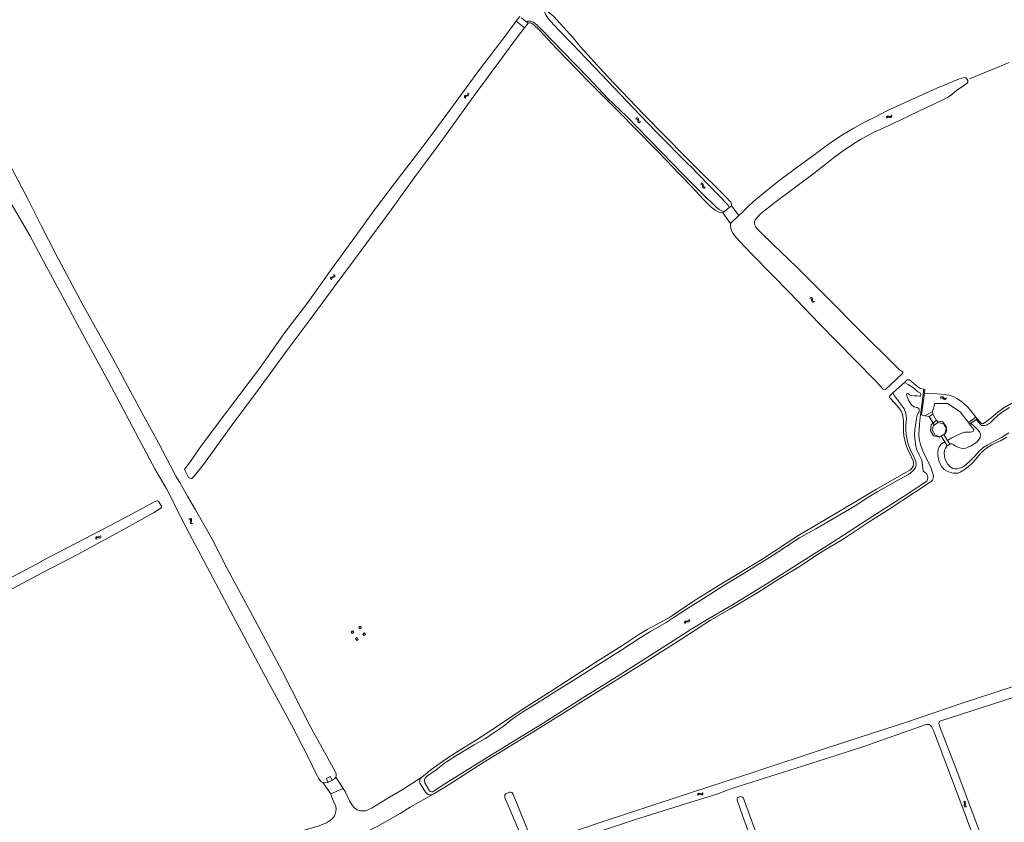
# Model space of a CAD drawing. Header units: metres. Extents: x 189705 to 199106, y 581686 to 588448.
# Tile 345 of 555: x 193991 to 194411, y 587719 to 588062. Entities that reach past the tile are written whole.
import ezdxf

# ---------------------------------------------------------------- set-up
doc = ezdxf.new("R2010")
doc.units = ezdxf.units.M
doc.layers.add('B-WA-OG-GBKN-G', color=7, linetype='Continuous', lineweight=18)

msp = doc.modelspace()

# ---------------------------------------------------------------- linework, layer by layer
at = {"layer": 'B-WA-OG-GBKN-G'}
for p, q in [((194181.992, 588029.966), (194182.076, 588030.292)), ((194182.076, 588030.292), (194182.025, 588030.698)), ((194182.49, 588030.018), (194182.44, 588030.424)), ((194180.602, 588029.011), (194180.681, 588029.329)), ((194180.655, 588028.607), (194180.602, 588029.011)), ((194180.681, 588029.329), (194180.948, 588029.536)), ((194180.948, 588029.536), (194181.339, 588029.651)), ((194181.02, 588028.737), (194181.101, 588029.056)), ((194181.069, 588028.333), (194181.02, 588028.737)), ((194181.101, 588029.056), (194181.358, 588029.256)), ((194181.339, 588029.651), (194181.73, 588029.767)), ((194181.358, 588029.256), (194181.754, 588029.378)), ((194181.73, 588029.767), (194181.992, 588029.966)), ((194181.754, 588029.378), (194182.146, 588029.492)), ((194182.146, 588029.492), (194182.408, 588029.691)), ((194182.408, 588029.691), (194182.49, 588030.018)), ((194254.156, 588019.645), (194253.747, 588019.659)), ((194254.492, 588020.011), (194254.083, 588020.025)), ((194254.464, 588019.51), (194254.156, 588019.645)), ((194254.62, 588019.22), (194254.464, 588019.51)), ((194254.801, 588019.877), (194254.492, 588020.011)), ((194254.672, 588018.815), (194254.62, 588019.22)), ((194254.723, 588018.412), (194254.672, 588018.815)), ((194254.886, 588018.114), (194254.723, 588018.412)), ((194254.957, 588019.587), (194254.801, 588019.877)), ((194255.187, 588017.987), (194254.886, 588018.114)), ((194255.007, 588019.182), (194254.957, 588019.587)), ((194255.065, 588018.772), (194255.007, 588019.182)), ((194255.222, 588018.486), (194255.065, 588018.772)), ((194255.594, 588017.974), (194255.187, 588017.987)), ((194255.523, 588018.356), (194255.222, 588018.486)), ((194255.93, 588018.34), (194255.523, 588018.356)), ((194360.759, 588020.137), (194360.914, 588020.514)), ((194360.914, 588020.514), (194361.139, 588020.751)), ((194360.983, 588019.694), (194361.14, 588020.069)), ((194361.139, 588020.751), (194361.474, 588020.798)), ((194361.14, 588020.069), (194361.368, 588020.306)), ((194361.368, 588020.306), (194361.691, 588020.352)), ((194361.474, 588020.798), (194361.87, 588020.704)), ((194361.691, 588020.352), (194362.096, 588020.262)), ((194361.87, 588020.704), (194362.268, 588020.611)), ((194362.096, 588020.262), (194362.493, 588020.166)), ((194362.268, 588020.611), (194362.594, 588020.654)), ((194362.493, 588020.166), (194362.819, 588020.209)), ((194362.594, 588020.654), (194362.829, 588020.896)), ((194362.819, 588020.209), (194363.053, 588020.452)), ((194362.829, 588020.896), (194362.985, 588021.273)), ((194363.053, 588020.452), (194363.21, 588020.83)), ((194281.806, 587991.711), (194281.397, 587991.726)), ((194282.143, 587992.077), (194281.734, 587992.091)), ((194282.114, 587991.576), (194281.806, 587991.711)), ((194282.269, 587991.286), (194282.114, 587991.576)), ((194282.452, 587991.943), (194282.143, 587992.077)), ((194282.321, 587990.881), (194282.269, 587991.286)), ((194282.371, 587990.477), (194282.321, 587990.881)), ((194282.533, 587990.18), (194282.371, 587990.477)), ((194282.607, 587991.652), (194282.452, 587991.943)), ((194282.834, 587990.051), (194282.533, 587990.18)), ((194282.656, 587991.247), (194282.607, 587991.652)), ((194282.713, 587990.836), (194282.656, 587991.247)), ((194282.87, 587990.55), (194282.713, 587990.836)), ((194283.241, 587990.038), (194282.834, 587990.051)), ((194283.171, 587990.419), (194282.87, 587990.55)), ((194283.578, 587990.403), (194283.171, 587990.419)), ((194123.415, 587951.473), (194123.491, 587951.791)), ((194123.471, 587951.069), (194123.415, 587951.473)), ((194123.491, 587951.791), (194123.757, 587952.001)), ((194123.757, 587952.001), (194124.147, 587952.118)), ((194123.835, 587951.203), (194123.913, 587951.522)), ((194123.887, 587950.799), (194123.835, 587951.203)), ((194123.913, 587951.522), (194124.169, 587951.724)), ((194124.147, 587952.118), (194124.537, 587952.237)), ((194124.169, 587951.724), (194124.564, 587951.849)), ((194124.537, 587952.237), (194124.797, 587952.439)), ((194124.564, 587951.849), (194124.955, 587951.966)), ((194124.797, 587952.439), (194124.879, 587952.765)), ((194124.879, 587952.765), (194124.825, 587953.171)), ((194124.955, 587951.966), (194125.216, 587952.167)), ((194125.216, 587952.167), (194125.295, 587952.495)), ((194125.295, 587952.495), (194125.241, 587952.9)), ((194328.44, 587942.956), (194328.032, 587942.984)), ((194328.789, 587943.31), (194328.381, 587943.338)), ((194328.744, 587942.811), (194328.44, 587942.956)), ((194328.889, 587942.516), (194328.744, 587942.811)), ((194329.094, 587943.166), (194328.789, 587943.31)), ((194328.928, 587942.109), (194328.889, 587942.516)), ((194328.965, 587941.704), (194328.928, 587942.109)), ((194329.239, 587942.871), (194329.094, 587943.166)), ((194329.275, 587942.465), (194329.239, 587942.871)), ((194329.319, 587942.052), (194329.275, 587942.465)), ((194329.466, 587941.761), (194329.319, 587942.052)), ((194329.762, 587941.621), (194329.466, 587941.761)), ((194329.117, 587941.402), (194328.965, 587941.704)), ((194329.414, 587941.264), (194329.117, 587941.402)), ((194329.82, 587941.237), (194329.414, 587941.264)), ((194330.169, 587941.591), (194329.762, 587941.621)), ((194383.928, 587900.107), (194384.259, 587900.344)), ((194383.97, 587900.602), (194384.3, 587900.841)), ((194384.259, 587900.344), (194384.577, 587900.425)), ((194384.3, 587900.841), (194384.616, 587900.924)), ((194384.577, 587900.425), (194384.876, 587900.295)), ((194384.616, 587900.924), (194384.926, 587900.789)), ((194384.876, 587900.295), (194385.174, 587900.006)), ((194384.926, 587900.789), (194385.214, 587900.501)), ((194385.174, 587900.006), (194385.461, 587899.716)), ((194385.214, 587900.501), (194385.503, 587900.213)), ((194385.461, 587899.716), (194385.761, 587899.581)), ((194385.503, 587900.213), (194385.804, 587900.078)), ((194385.804, 587900.078), (194386.13, 587900.16)), ((194386.088, 587899.666), (194386.42, 587899.904)), ((194386.13, 587900.16), (194386.462, 587900.399)), ((194385.761, 587899.581), (194386.088, 587899.666)), ((194063.297, 587848.557), (194062.908, 587848.685)), ((194063.555, 587848.341), (194063.297, 587848.557)), ((194063.722, 587848.814), (194063.333, 587848.942)), ((194063.496, 587847.214), (194063.56, 587847.616)), ((194063.569, 587846.883), (194063.496, 587847.214)), ((194063.623, 587848.019), (194063.555, 587848.341)), ((194063.56, 587847.616), (194063.623, 587848.019)), ((194063.822, 587846.676), (194063.569, 587846.883)), ((194063.982, 587848.599), (194063.722, 587848.814)), ((194064.209, 587846.55), (194063.822, 587846.676)), ((194063.925, 587847.464), (194063.984, 587847.874)), ((194063.995, 587847.145), (194063.925, 587847.464)), ((194064.05, 587848.277), (194063.982, 587848.599)), ((194063.984, 587847.874), (194064.05, 587848.277)), ((194064.248, 587846.936), (194063.995, 587847.145)), ((194064.635, 587846.807), (194064.248, 587846.936)), ((194023.192, 587840.783), (194023.401, 587841.035)), ((194023.401, 587841.035), (194023.732, 587841.105)), ((194023.732, 587841.105), (194024.133, 587841.037)), ((194024.133, 587841.037), (194024.536, 587840.971)), ((194024.536, 587840.971), (194024.859, 587841.036)), ((194024.859, 587841.036), (194025.077, 587841.292)), ((194025.077, 587841.292), (194025.208, 587841.679)), ((194025.113, 587840.607), (194025.33, 587840.865)), ((194025.33, 587840.865), (194025.461, 587841.252)), ((194023.062, 587840.397), (194023.192, 587840.783)), ((194023.315, 587839.97), (194023.447, 587840.355)), ((194023.447, 587840.355), (194023.659, 587840.606)), ((194023.659, 587840.606), (194023.978, 587840.674)), ((194023.978, 587840.674), (194024.388, 587840.611)), ((194024.388, 587840.611), (194024.79, 587840.541)), ((194024.79, 587840.541), (194025.113, 587840.607)), ((194274.568, 587804.346), (194274.664, 587804.742)), ((194274.664, 587804.742), (194274.851, 587805.011)), ((194274.851, 587805.011), (194275.175, 587805.109)), ((194274.858, 587803.942), (194274.956, 587804.338)), ((194274.956, 587804.338), (194275.145, 587804.606)), ((194275.145, 587804.606), (194275.457, 587804.701)), ((194275.175, 587805.109), (194275.581, 587805.076)), ((194275.457, 587804.701), (194275.871, 587804.674)), ((194275.581, 587805.076), (194275.988, 587805.045)), ((194275.871, 587804.674), (194276.278, 587804.639)), ((194275.988, 587805.045), (194276.303, 587805.137)), ((194276.278, 587804.639), (194276.594, 587804.732)), ((194276.303, 587805.137), (194276.498, 587805.412)), ((194276.498, 587805.412), (194276.596, 587805.809)), ((194276.594, 587804.732), (194276.788, 587805.008)), ((194276.788, 587805.008), (194276.885, 587805.405)), ((194280.324, 587731.356), (194280.575, 587731.567)), ((194280.575, 587731.567), (194280.913, 587731.576)), ((194280.913, 587731.576), (194281.296, 587731.439)), ((194282.01, 587731.308), (194282.27, 587731.522)), ((194282.27, 587731.522), (194282.468, 587731.879)), ((194280.128, 587730.999), (194280.324, 587731.356)), ((194280.301, 587730.534), (194280.5, 587730.889)), ((194280.5, 587730.889), (194280.753, 587731.099)), ((194280.753, 587731.099), (194281.079, 587731.109)), ((194281.079, 587731.109), (194281.471, 587730.974)), ((194281.296, 587731.439), (194281.681, 587731.301)), ((194281.471, 587730.974), (194281.854, 587730.834)), ((194281.681, 587731.301), (194282.01, 587731.308)), ((194281.854, 587730.834), (194282.183, 587730.841)), ((194282.183, 587730.841), (194282.443, 587731.056)), ((194282.443, 587731.056), (194282.641, 587731.414)), ((194394.003, 587727.68), (194393.636, 587727.861)), ((194394.229, 587727.431), (194394.003, 587727.68)), ((194394.459, 587727.877), (194394.092, 587728.057)), ((194394.252, 587727.103), (194394.229, 587727.431)), ((194394.687, 587727.628), (194394.459, 587727.877)), ((194394.59, 587726.91), (194394.71, 587727.3)), ((194394.71, 587727.3), (194394.687, 587727.628)), ((194394.015, 587726.323), (194394.134, 587726.712)), ((194394.042, 587725.985), (194394.015, 587726.323)), ((194394.264, 587725.745), (194394.042, 587725.985)), ((194394.134, 587726.712), (194394.252, 587727.103)), ((194394.631, 587725.567), (194394.264, 587725.745)), ((194394.474, 587726.511), (194394.59, 587726.91)), ((194394.5, 587726.186), (194394.474, 587726.511)), ((194394.722, 587725.944), (194394.5, 587726.186)), ((194395.087, 587725.763), (194394.722, 587725.944))]:
    msp.add_line(p, q, dxfattribs=at)
at = {"layer": 'B-WA-OG-GBKN-G', "flags": 128}
for points in [[(194220.142, 588077.098), (194216.599, 588071.425), (194215.429, 588068.966), (194214.94, 588067.443), (194214.867, 588066.193), (194214.974, 588065.083), (194215.385, 588064.011), (194216.273, 588062.594), (194217.333, 588061.403), (194221.067, 588057.33), (194227.016, 588051.164), (194229.487, 588048.719), (194239.311, 588038.448), (194252.579, 588024.425), (194262.668, 588013.911), (194276.488, 588000)], [(194278.429, 588000), (194275.37, 588003.032), (194257.243, 588021.476), (194241.779, 588037.668), (194230.04, 588050.554), (194227.085, 588054.196), (194222.8, 588058.858), (194218.772, 588063.291), (194217.123, 588064.812), (194216.495, 588065.191), (194216.072, 588065.709), (194215.952, 588066.265), (194215.966, 588066.946), (194216.136, 588067.787), (194216.949, 588069.584), (194218.397, 588072.295), (194220.943, 588076.525)], [(194156.914, 588000), (194164.65, 588010.244), (194175.491, 588024.826), (194187.199, 588040.772), (194196.973, 588053.636), (194202.668, 588061.402)], [(194202.668, 588061.402), (194204.227, 588063.338)], [(194206.245, 588058.522), (194202.668, 588061.402)], [(194205.016, 588062.702), (194206.91, 588061.176)], [(194207.804, 588060.457), (194206.245, 588058.522)], [(194270.062, 588000), (194264.553, 588005.617), (194249.786, 588020.769), (194241.777, 588028.378), (194233.545, 588037.09), (194222.318, 588048.724), (194214.334, 588056.951), (194211.512, 588059.756), (194209.936, 588060.955), (194208.897, 588061.341), (194208.045, 588061.374), (194207.474, 588061.282), (194206.91, 588061.176)], [(194206.91, 588061.176), (194207.804, 588060.457)], [(194207.804, 588060.457), (194208.319, 588060.669), (194208.909, 588060.649), (194209.475, 588060.397), (194210.241, 588059.799), (194212.481, 588057.618), (194219.99, 588049.6), (194233.709, 588035.481), (194245.145, 588024.084), (194255.209, 588013.762), (194267.928, 588000.785), (194268.673, 588000)], [(194206.245, 588058.522), (194204.146, 588055.754), (194195.316, 588043.769), (194184.475, 588029.146), (194171.335, 588010.953), (194163.232, 588000)], [(194396.346, 588036.737), (194413.34, 588043.705)], [(194324.202, 588000), (194326.119, 588001.42), (194337.172, 588009.515), (194342.061, 588012.737), (194346.96, 588015.636), (194351.561, 588018.194), (194356.18, 588020.52), (194360.806, 588022.838), (194370.448, 588027.26), (194382.407, 588032.732), (194392.018, 588036.761), (194394.097, 588037.322), (194394.734, 588037.168), (194395.117, 588036.848), (194395.601, 588036.056), (194395.656, 588035.31), (194395.37, 588034.85), (194394.612, 588034.226), (194391.344, 588032.145), (194390.054, 588031.091), (194388.799, 588029.973), (194387.412, 588028.998), (194385.271, 588027.847), (194374.68, 588022.894), (194363.431, 588017.505), (194355.383, 588013.783), (194352.282, 588012.193), (194350.07, 588010.994), (194348.005, 588009.667), (194344.206, 588007.213), (194341.325, 588005.22), (194338.103, 588002.76), (194334.538, 588000)], [(194000, 587960.321), (193994.949, 587969.764), (193987.062, 587983.399), (193981.448, 587993.696), (193978.019, 588000)], [(193986.462, 588000), (193994.244, 587985.167), (194000, 587973.772)], [(194061.098, 587869.853), (194063.899, 587873.623), (194068.624, 587880.416), (194080.269, 587896.014), (194093.043, 587912.884), (194103.931, 587928.3), (194113.76, 587941.138), (194123.815, 587955.348), (194133.844, 587969.014), (194142.655, 587981.258), (194153.949, 587996.073), (194156.914, 588000)], [(194163.232, 588000), (194159.843, 587995.419), (194149.267, 587980.754), (194136.936, 587963.998), (194125.398, 587948.425), (194113.803, 587932.725), (194104.975, 587920.831), (194092.647, 587903.948), (194081.359, 587888.877), (194069.186, 587871.931), (194065.12, 587866.949), (194064.575, 587866.349), (194064.125, 587866.01), (194063.709, 587865.958), (194062.75, 587866.34)], [(194268.673, 588000), (194277.557, 587990.636), (194282.935, 587984.945), (194286.064, 587981.87), (194287.688, 587980.637), (194289.351, 587979.79), (194290.938, 587979.404)], [(194291.73, 587980.048), (194290.628, 587980.299), (194289.402, 587980.896), (194288.318, 587981.743), (194281.893, 587987.972), (194273.667, 587996.325), (194270.062, 588000)], [(194276.488, 588000), (194276.866, 587999.62), (194293.215, 587982.705), (194293.763, 587981.7)], [(194294.733, 587982.488), (194294.698, 587983.191), (194294.348, 587984.003), (194292.091, 587986.458), (194278.429, 588000)], [(194297.885, 587978.359), (194299.39, 587979.783), (194301.641, 587982.029), (194304.245, 587984.467), (194307.569, 587987.186), (194314.917, 587993.122), (194324.202, 588000)], [(194334.538, 588000), (194328.866, 587995.608), (194313.207, 587983.809), (194307.115, 587979.026), (194305.588, 587977.504), (194304.846, 587976.444), (194304.572, 587975.751), (194304.48, 587975.042), (194304.593, 587974.395), (194305.018, 587973.442), (194305.698, 587972.585), (194307.066, 587971.158), (194312.533, 587965.964), (194322.646, 587956.275)], [(194290.938, 587979.404), (194291.73, 587980.048)], [(194291.73, 587980.048), (194293.763, 587981.7)], [(194293.763, 587981.7), (194294.733, 587982.488)], [(194294.733, 587982.488), (194297.885, 587978.359)], [(194290.938, 587979.404), (194294.322, 587974.898)], [(194297.885, 587978.359), (194294.322, 587974.898)], [(194000, 587973.772), (194006.071, 587961.753), (194017.605, 587940.168), (194030.372, 587917.261), (194042.925, 587893.848), (194050.092, 587880.854), (194055.196, 587871.04), (194057.329, 587867.013), (194059.018, 587864.227), (194060.465, 587861.678), (194062.295, 587858.474), (194065.792, 587852.564), (194072.89, 587839.993), (194079.418, 587827.187), (194091.042, 587805.547), (194102.839, 587783.662), (194114.932, 587759.916), (194125.198, 587741.099), (194125.849, 587739.785), (194125.87, 587738.941), (194125.717, 587738.351)], [(194359.442, 587904.101), (194356.323, 587907.513), (194347.517, 587916.494), (194332.158, 587932.239), (194319.512, 587945.351), (194303.707, 587961.495), (194297.758, 587967.663), (194296.093, 587969.612), (194295.297, 587970.731), (194294.753, 587971.826), (194294.414, 587972.974), (194294.327, 587974.029), (194294.322, 587974.898)], [(194120.198, 587736.034), (194119.483, 587736.378), (194118.989, 587736.937), (194118.592, 587737.489), (194117.275, 587739.793), (194114.114, 587746.346), (194106.791, 587760.657), (194094.95, 587782.453), (194081.875, 587807.22), (194063.123, 587842.255), (194057.652, 587852.936), (194055.481, 587857.6), (194053.298, 587861.571), (194048.416, 587870.161), (194041.441, 587883.245), (194029.764, 587905.265), (194018.307, 587926.209), (194005.783, 587949.509), (194000, 587960.321)], [(194322.646, 587956.275), (194334.413, 587944.482), (194350.887, 587927.721), (194363.563, 587915.257), (194366.462, 587912.402), (194367.874, 587911.55)], [(194451.682, 587922.023), (194439.803, 587914.189), (194428.776, 587907.217), (194415.443, 587898.724), (194411.054, 587896.185), (194408.498, 587894.322), (194405.606, 587891.943), (194403.297, 587890.141), (194402.32, 587889.449), (194401.862, 587889.355), (194401.407, 587889.5), (194401.045, 587889.827), (194399.564, 587891.437)], [(194367.874, 587911.55), (194367.818, 587910.953), (194360.48, 587904.005), (194359.442, 587904.101)], [(194368.548, 587907.023), (194369.742, 587908.123), (194370.668, 587908.043)], [(194363.666, 587902.523), (194368.548, 587907.023)], [(194368.548, 587907.023), (194370.214, 587906.055), (194372.787, 587904.387), (194374.242, 587903.05), (194375.069, 587902.563), (194375.451, 587902.382), (194375.59, 587902.156), (194375.567, 587901.673), (194375.48, 587901.213), (194375.343, 587901.073), (194375, 587901.065), (194373.993, 587901.229), (194372.766, 587901.277), (194371.469, 587901.386), (194371.052, 587901.602), (194370.583, 587901.897), (194370.184, 587902.149), (194369.819, 587902.229), (194369.625, 587902.219), (194369.481, 587902.056), (194369.507, 587901.749), (194369.753, 587900.991), (194370.489, 587899.147), (194371.392, 587897.509), (194372.575, 587896.582), (194373.963, 587896.225), (194374.733, 587895.892), (194374.818, 587895.537), (194374.78, 587894.741), (194374.661, 587894.146), (194374.233, 587893.773), (194373.926, 587893.221), (194373.736, 587891.494), (194373.235, 587888.785), (194372.998, 587886.993), (194372.908, 587884.634), (194373.029, 587883.246), (194373.303, 587880.699), (194373.763, 587878.44), (194374.782, 587876.051), (194375.921, 587873.743), (194376.33, 587871.709), (194376.357, 587870.345), (194376.616, 587869.198), (194377.16, 587868.732), (194377.956, 587868.086), (194378.359, 587867.214), (194378.568, 587866.321), (194378.43, 587865.472), (194378.093, 587864.886)], [(194376.893, 587904.07), (194375.998, 587904.261), (194375.083, 587904.565), (194374.239, 587905.086), (194370.668, 587908.043)], [(194375.471, 587893.196), (194376.893, 587904.07)], [(194376.893, 587904.07), (194377.325, 587904.014), (194377.123, 587902.471)], [(194185.335, 587754.044), (194193.835, 587759.573), (194205.279, 587767.321), (194218.479, 587775.68), (194234.683, 587786.15), (194247.895, 587794.467), (194255.165, 587799.335), (194258.691, 587801.486), (194261.763, 587803.216), (194265.321, 587804.946), (194268.593, 587806.865), (194278.505, 587813.605), (194290.195, 587820.823), (194307.628, 587831.392), (194322.984, 587841.498), (194341.068, 587852.092), (194356.66, 587861.34), (194368.344, 587868.04), (194370.95, 587869.561), (194371.927, 587870.586), (194372.266, 587871.272), (194372.423, 587871.969), (194372.479, 587872.759), (194372.311, 587873.567), (194371.466, 587875.37), (194369.986, 587878.354), (194369.175, 587880.435), (194368.694, 587882.351), (194368.356, 587884.25), (194368.167, 587886.046), (194368.132, 587888.839), (194368.108, 587890.105), (194368.035, 587891.713), (194367.716, 587893.355), (194367.122, 587894.75), (194366.107, 587896.208), (194364.488, 587898.115), (194362.229, 587900.622)], [(194323.8, 587840.582), (194330.705, 587844.522), (194339.256, 587849.495), (194347.564, 587854.294), (194353.288, 587858.128), (194357.231, 587860.376), (194365.068, 587864.873), (194370.256, 587867.739), (194371.897, 587868.902), (194372.864, 587869.907), (194373.286, 587870.717), (194373.532, 587871.711), (194373.542, 587872.638), (194373.322, 587873.543), (194372.77, 587874.924), (194371.055, 587878.471), (194370.162, 587880.599), (194369.676, 587882.558), (194369.292, 587884.81), (194369.13, 587886.753), (194369.173, 587888.618), (194369.327, 587890.351), (194369.387, 587891.496), (194369.308, 587892.942), (194369.027, 587894.273), (194368.475, 587895.66), (194367.777, 587896.653), (194365.525, 587899.61), (194364.368, 587901.28), (194363.666, 587902.523)], [(194362.229, 587900.622), (194362.349, 587901.309), (194363.666, 587902.523)], [(194377.123, 587902.471), (194375.903, 587893.139)], [(194377.123, 587902.471), (194382.496, 587902.105), (194385.595, 587901.869), (194387.599, 587901.528), (194389.307, 587900.949), (194390.874, 587900.163), (194392.513, 587899.115), (194393.874, 587898.044), (194395.535, 587896.585), (194396.659, 587895.313), (194399.022, 587892.194)], [(194380.598, 587894.625), (194381.525, 587897.973), (194386.956, 587897.937), (194392.349, 587894.458), (194395.858, 587889.93)], [(194413.37, 587896.276), (194410.856, 587894.674)], [(194375.471, 587893.196), (194375.222, 587892.075), (194375.058, 587889.177), (194374.842, 587886.51), (194374.776, 587885.331), (194374.759, 587884.146), (194374.989, 587882.226), (194375.403, 587880.487), (194376.269, 587878.037), (194377.778, 587874.786), (194379.8, 587870.642), (194380.423, 587868.986), (194380.751, 587868.144), (194380.922, 587867.155), (194380.879, 587866.108), (194380.614, 587865.278), (194380.008, 587864.612), (194373.319, 587860.198), (194361.971, 587852.891), (194353.513, 587847.43), (194342.753, 587840.37), (194332.495, 587834.264), (194323.247, 587828.11), (194314.631, 587822.744), (194305.88, 587817.289), (194293.93, 587810.138), (194285.717, 587805.5), (194273.431, 587797.498), (194258.187, 587787.83), (194240.842, 587776.999), (194223.738, 587766.298), (194210.93, 587758.265), (194188.428, 587744.446), (194174.067, 587735.252), (194167.499, 587731.213)], [(194375.903, 587893.139), (194375.471, 587893.196)], [(194377.331, 587892.768), (194375.903, 587893.139)], [(194380.598, 587894.625), (194377.331, 587892.768)], [(194380.598, 587894.625), (194380.624, 587893.4), (194379.152, 587892.487), (194377.331, 587892.768)], [(194381.232, 587888.831), (194379.152, 587892.487)], [(194380.624, 587893.4), (194382.754, 587889.776)], [(194395.858, 587889.93), (194399.022, 587892.194)], [(194399.022, 587892.194), (194399.564, 587891.437)], [(194410.856, 587894.674), (194408.59, 587892.981), (194406.755, 587891.342), (194405.134, 587889.813), (194403.872, 587888.847), (194403.109, 587888.636), (194402.435, 587888.579), (194401.64, 587888.675), (194401.035, 587889.006), (194400.587, 587889.542), (194399.23, 587891.199)], [(194399.564, 587891.437), (194399.23, 587891.199)], [(194385.869, 587885.019), (194383.349, 587883.648), (194381.004, 587884.203), (194379.707, 587886.287), (194379.971, 587888.849), (194381.763, 587890.544), (194384.943, 587890.101), (194386.458, 587887.945), (194385.869, 587885.019)], [(194380.904, 587888.627), (194382.937, 587889.89), (194385.179, 587889.259), (194386.651, 587886.802), (194386.09, 587885.047), (194383.707, 587883.784), (194381.745, 587884.415), (194380.414, 587886.732), (194380.904, 587888.627)], [(194396.399, 587889.173), (194398.216, 587886.927), (194398.198, 587886.548), (194397.997, 587886.178), (194397.277, 587885.841), (194396.778, 587885.79), (194395.836, 587885.786), (194394.41, 587885.738), (194393.036, 587885.359), (194391.116, 587884.487), (194388.834, 587883.31), (194386.992, 587882.2)], [(194396.897, 587889.53), (194398.416, 587888.109), (194399.918, 587886.683), (194400.455, 587886.11), (194400.799, 587885.688), (194401.041, 587884.635), (194400.852, 587883.462), (194400.419, 587882.712), (194399.42, 587881.477), (194396.781, 587879.729), (194394.849, 587878.899), (194393.827, 587878.774), (194392.836, 587878.897), (194391.583, 587879.253), (194390.315, 587879.832), (194389.671, 587880.323), (194389.202, 587880.665), (194388.731, 587880.805), (194388.229, 587880.763), (194387.982, 587880.625)], [(194396.399, 587889.173), (194395.858, 587889.93)], [(194396.897, 587889.53), (194396.399, 587889.173)], [(194399.23, 587891.199), (194396.897, 587889.53)], [(194385.809, 587881.579), (194384.451, 587880.722), (194383.427, 587879.552), (194382.958, 587878.37), (194382.81, 587876.988), (194382.892, 587875.483), (194382.977, 587874.822), (194383.553, 587872.863), (194384.58, 587870.997), (194385.572, 587869.75), (194386.773, 587869.042), (194388.222, 587868.57), (194389.378, 587868.298), (194390.564, 587868.194), (194391.528, 587868.289), (194392.319, 587868.674), (194394.064, 587869.604), (194395.792, 587870.878), (194397.283, 587872.422), (194399.044, 587874.195), (194400.853, 587876.508), (194402.138, 587877.773), (194403.555, 587878.868), (194405.868, 587880.284), (194407.619, 587881.13), (194409.624, 587882.099), (194412.247, 587883.617)], [(194384.232, 587884.062), (194385.809, 587881.579)], [(194386.992, 587882.2), (194385.423, 587884.694)], [(194386.861, 587879.923), (194386.06, 587878.981), (194385.725, 587878.023), (194385.571, 587876.85), (194385.664, 587875.533), (194385.778, 587874.629), (194386.268, 587873.532), (194386.962, 587872.215), (194388.135, 587870.975), (194389.173, 587870.291), (194390.067, 587870.075), (194390.97, 587870.095), (194391.87, 587870.31), (194392.627, 587870.526), (194393.469, 587870.83), (194394.938, 587871.888), (194396.648, 587873.452), (194398.629, 587875.561), (194400.513, 587877.599), (194402.009, 587878.993), (194403.922, 587880.177), (194407.063, 587881.979), (194410.006, 587883.523), (194413.125, 587885.456)], [(194385.809, 587881.579), (194386.861, 587879.923)], [(194386.861, 587879.923), (194387.982, 587880.625)], [(194387.982, 587880.625), (194386.992, 587882.2)], [(194062.75, 587866.34), (194061.098, 587869.853)], [(194378.093, 587864.886), (194376.981, 587864.125), (194370.045, 587859.436), (194355.077, 587849.839), (194337.685, 587838.576), (194324.986, 587830.602), (194310.175, 587821.255), (194294.452, 587811.631), (194284.556, 587805.864), (194277.814, 587801.74), (194268.218, 587795.569), (194260.434, 587790.582), (194245.807, 587781.342), (194231.245, 587772.253), (194214.183, 587761.505), (194199.965, 587752.726), (194186.13, 587744.148), (194171.154, 587734.794), (194167.114, 587732.163), (194166.546, 587732.093), (194166.058, 587732.269), (194165.767, 587732.573), (194163.731, 587735.952), (194163.504, 587736.763), (194163.568, 587737.27), (194163.865, 587737.987), (194164.468, 587738.712), (194168.499, 587741.532), (194172.141, 587744.308), (194177.673, 587747.897), (194184.771, 587752.212), (194189.608, 587754.828), (194192.855, 587757.149), (194197.134, 587759.989), (194201.164, 587763.281), (194206.228, 587766.656), (194211.621, 587769.945), (194218.852, 587774.589), (194228.256, 587780.397), (194247.832, 587792.777), (194255.7, 587797.905), (194260.043, 587800.626), (194266.788, 587804.509), (194270.252, 587806.703), (194275.845, 587810.48), (194282.8, 587814.684), (194291.897, 587820.548), (194300.101, 587825.59), (194312.046, 587832.917), (194323.8, 587840.582)], [(194000, 587825.579), (194000.489, 587825.843), (194015.569, 587833.695), (194035.005, 587844.233), (194047.76, 587851.283), (194050.899, 587853.253), (194051.177, 587853.708), (194051.159, 587854.095), (194050.077, 587856.003), (194049.574, 587856.38), (194048.99, 587856.342), (194048.101, 587856.005), (194044.752, 587854.155), (194032.635, 587847.636), (194000, 587830.608)], [(194000, 587830.608), (193999.936, 587830.575), (193978.403, 587819.083), (193956.192, 587807.288), (193935.91, 587796.49), (193919.02, 587787.71), (193900.883, 587777.717), (193899.396, 587776.622), (193898.741, 587775.918), (193898.348, 587775.323)], [(193901.02, 587772.712), (193902.516, 587773.333), (193906.782, 587775.471), (193921.47, 587783.352), (193938.243, 587792.309), (193955.293, 587801.243), (193973.09, 587810.847), (193985.941, 587817.985), (194000, 587825.579)], [(194132.71, 587799.702), (194133.389, 587800.11), (194132.891, 587800.881), (194132.257, 587800.473), (194132.71, 587799.702)], [(194135.926, 587801.697), (194136.605, 587802.105), (194136.107, 587802.876), (194135.473, 587802.468), (194135.926, 587801.697)], [(194137.692, 587798.84), (194138.371, 587799.248), (194137.873, 587800.019), (194137.239, 587799.611), (194137.692, 587798.84)], [(194134.612, 587796.8), (194135.291, 587797.208), (194134.793, 587797.979), (194134.159, 587797.571), (194134.612, 587796.8)], [(194217.13, 587711.764), (194239.928, 587719.429), (194271.914, 587729.917), (194304.636, 587740.674), (194334.682, 587750.583), (194369.438, 587761.889), (194392.765, 587769.79), (194422.85, 587779.677)], [(194414.598, 587772.309), (194384.135, 587762.491), (194383.577, 587762.174), (194383.348, 587761.762), (194383.308, 587761.354), (194383.34, 587761.066), (194383.735, 587759.839), (194390.969, 587741.075)], [(194401.009, 587704.59), (194393.561, 587725.057), (194380.972, 587758.317), (194380.181, 587759.975), (194379.556, 587760.649), (194379.066, 587760.837), (194378.413, 587760.865), (194377.977, 587760.82), (194377.365, 587760.686), (194374.939, 587759.89), (194350.73, 587751.329), (194325.056, 587743.093), (194297.951, 587734.501), (194292.787, 587732.79), (194288.406, 587731.08), (194275.064, 587727.049), (194253.326, 587720.105), (194227.624, 587711.66)], [(194162.452, 587738.428), (194163.288, 587739.146), (194167.458, 587742.389), (194173.159, 587746.351), (194177.89, 587749.435), (194185.335, 587754.044)], [(194390.969, 587741.075), (194402.583, 587709.955), (194407.869, 587695.262), (194408.372, 587694.506), (194409.02, 587694.272), (194409.934, 587694.304), (194410.427, 587694.418), (194412.744, 587694.942), (194424.902, 587698.607), (194444.604, 587704.159), (194467.616, 587710.744), (194493.57, 587718.21), (194528.803, 587728.035), (194538.659, 587731.204), (194546.285, 587733.42), (194552.28, 587734.972), (194556.52, 587735.911), (194557.398, 587735.88), (194558.14, 587735.648), (194558.446, 587735.391), (194558.832, 587734.657), (194558.948, 587733.679), (194558.606, 587732.572)], [(194122.454, 587736.274), (194122.211, 587736.158), (194121.175, 587735.956), (194120.198, 587736.034)], [(194123.598, 587731.209), (194120.198, 587736.034)], [(194122.454, 587736.274), (194121.633, 587737.738), (194123.328, 587738.632), (194124.185, 587737.115)], [(194124.185, 587737.115), (194123.912, 587736.967), (194122.454, 587736.274)], [(194125.717, 587738.351), (194125.163, 587737.646), (194124.185, 587737.115)], [(194128.801, 587733.579), (194125.717, 587738.351)], [(194154.025, 587732.914), (194162.452, 587738.428)], [(194167.499, 587731.213), (194166.561, 587730.869), (194165.893, 587730.853), (194165.155, 587731.021), (194164.505, 587731.455), (194164.023, 587731.902), (194161.719, 587735.6), (194161.485, 587736.263), (194161.525, 587736.91), (194161.821, 587737.758), (194162.452, 587738.428)], [(194128.801, 587733.579), (194123.598, 587731.209)], [(194128.801, 587733.579), (194129.69, 587732.179), (194131.577, 587728.224), (194132.702, 587726.408), (194133.593, 587725.31), (194134.859, 587724.434), (194136.101, 587724.051), (194137.225, 587723.923), (194138.358, 587724.033), (194139.409, 587724.411), (194141.182, 587725.311), (194148.555, 587729.815), (194154.025, 587732.914)], [(194209.184, 587703.136), (194200.271, 587723.963), (194197.886, 587729.594), (194197.829, 587730.164), (194197.927, 587730.76), (194198.141, 587731.06), (194198.368, 587731.275), (194199.808, 587731.907), (194200.286, 587731.958), (194200.847, 587731.825), (194201.063, 587731.661), (194201.339, 587731.23), (194202.817, 587727.533), (194207.857, 587715.171)], [(194000, 587698.404), (194001.028, 587698.524), (194014.392, 587700.073), (194026.993, 587701.404), (194041.796, 587703.533), (194052.029, 587705.172), (194063.089, 587706.76), (194075.121, 587708.061), (194082.246, 587708.923), (194088.261, 587709.95), (194094.087, 587711.069), (194102.488, 587713.075), (194109.791, 587715.069), (194118.625, 587717.612), (194121.744, 587718.924), (194123.774, 587720.237), (194124.931, 587721.507), (194125.46, 587722.579), (194125.722, 587723.716), (194125.802, 587724.778), (194125.662, 587725.806), (194125.263, 587726.808), (194123.869, 587730.153), (194123.598, 587731.209)], [(194157.411, 587725.578), (194167.499, 587731.213)], [(194304.296, 587708.808), (194299.406, 587722.033), (194297.13, 587728.505), (194297.156, 587729.031), (194297.323, 587729.535), (194297.663, 587729.792), (194298.495, 587730.071), (194298.909, 587730.031), (194299.413, 587729.822), (194299.78, 587729.362), (194300.217, 587728.114), (194305.524, 587713.789)], [(194157.411, 587725.578), (194156.343, 587724.883), (194153.141, 587722.919), (194143.374, 587717.253), (194137.116, 587714.154), (194131.461, 587711.542), (194124.971, 587709.176), (194118.692, 587706.956), (194110.957, 587704.628), (194098.103, 587701.788), (194085.426, 587699.696), (194078.291, 587698.49), (194077.248, 587698.266), (194076.703, 587697.856), (194076.368, 587697.331), (194076.271, 587696.657), (194076.49, 587695.888), (194077.116, 587695.032), (194078.108, 587694.166)]]:
    msp.add_lwpolyline(points, dxfattribs=at)

doc.saveas('drawing.dxf')
